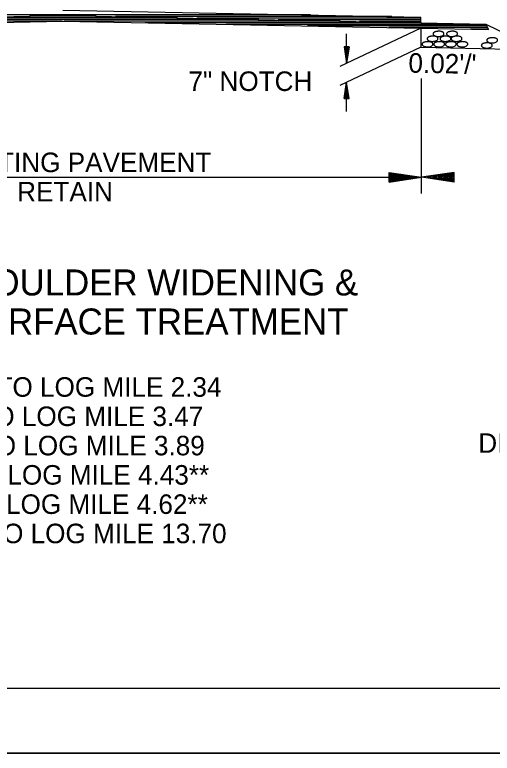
# Model space of a CAD drawing. Extents: x 2263886 to 2266026, y -3122850 to -3121850.
# Drawn here: x 2265314.22 to 2265328.89, y -3122443.82 to -3122421.13 of the extents above; entities that cross this region are included whole.
import ezdxf

# ---------------------------------------------------------------- set-up
doc = ezdxf.new("R2010")
doc.units = 0
for name, color, linetype in [('_CIVIL_CONSTRUCTION', 7, 'Continuous'), ('R_Border Notes', 7, 'Continuous'), ('R_Border Prem', 7, 'Continuous'), ('R_Draft', 7, 'Continuous')]:
    doc.layers.add(name, color=color, linetype=linetype)

msp = doc.modelspace()

# ---------------------------------------------------------------- linework, layer by layer
at = {"layer": '_CIVIL_CONSTRUCTION'}
msp.add_line((2265192.355, -3122443.817), (2265359.022, -3122443.817), dxfattribs=at)
for points in [[(2265192.352, -3122337.151), (2265359.022, -3122337.151), (2265359.022, -3122443.82), (2265192.352, -3122443.82)], [(2265315.516, -3122339.098), (2265315.516, -3122344.038), (2265333.382, -3122344.038), (2265333.382, -3122345.498), (2265344.981, -3122345.498), (2265344.981, -3122357.664), (2265356.646, -3122357.664), (2265356.646, -3122441.828), (2265198.556, -3122441.828), (2265198.556, -3122339.098)]]:
    msp.add_lwpolyline(points, close=True, dxfattribs=at)
at = {"layer": 'R_Border Notes'}
for p, q in [((2265315.697, -3122420.986), (2265326.695, -3122421.206)), ((2265304.702, -3122421.376), (2265315.7, -3122421.156)), ((2265323.311, -3122421.138), (2265308.083, -3122421.138)), ((2265321.72, -3122421.276), (2265309.68, -3122421.276)), ((2265319.221, -3122421.226), (2265312.179, -3122421.226)), ((2265316.722, -3122421.176), (2265314.679, -3122421.176)), ((2265315.7, -3122421.156), (2265326.698, -3122421.376)), ((2265325.81, -3122421.188), (2265317.317, -3122421.188)), ((2265326.695, -3122421.238), (2265319.817, -3122421.238)), ((2265326.696, -3122421.288), (2265322.316, -3122421.288)), ((2265326.698, -3122421.376), (2265326.695, -3122421.206)), ((2265304.706, -3122421.546), (2265315.704, -3122421.326)), ((2265315.68, -3122421.326), (2265307.18, -3122421.326)), ((2265315.697, -3122421.326), (2265326.695, -3122421.546)), ((2265324.22, -3122421.326), (2265315.727, -3122421.326)), ((2265326.719, -3122421.376), (2265318.225, -3122421.376)), ((2265328.703, -3122421.426), (2265320.723, -3122421.426)), ((2265328.728, -3122421.476), (2265323.221, -3122421.476)), ((2265326.697, -3122421.338), (2265324.816, -3122421.338)), ((2265328.753, -3122421.526), (2265325.719, -3122421.526)), ((2265326.698, -3122421.376), (2265328.698, -3122421.416)), ((2265328.698, -3122421.416), (2265328.783, -3122421.588)), ((2265328.698, -3122421.416), (2265337.54, -3122425.837)), ((2265326.695, -3122421.546), (2265328.783, -3122421.588)), ((2265326.695, -3122421.546), (2265326.695, -3122422.129)), ((2265328.778, -3122421.576), (2265328.217, -3122421.576)), ((2265326.695, -3122422.129), (2265330.267, -3122422.201))]:
    msp.add_line(p, q, dxfattribs=at)
at = {"layer": 'R_Border Prem'}
for p, q in [((2265326.695, -3122421.546), (2265324.207, -3122422.718)), ((2265324.42, -3122422.618), (2265324.42, -3122421.718)), ((2265326.695, -3122422.129), (2265324.207, -3122423.301)), ((2265324.345, -3122422.118), (2265324.42, -3122422.618)), ((2265324.495, -3122422.118), (2265324.345, -3122422.118)), ((2265324.357, -3122422.118), (2265324.42, -3122422.534)), ((2265324.37, -3122422.118), (2265324.42, -3122422.448)), ((2265324.382, -3122422.118), (2265324.42, -3122422.365)), ((2265324.395, -3122422.118), (2265324.42, -3122422.28)), ((2265324.408, -3122422.118), (2265324.42, -3122422.197)), ((2265324.495, -3122422.118), (2265324.42, -3122422.618)), ((2265324.444, -3122422.118), (2265324.42, -3122422.28)), ((2265324.469, -3122422.118), (2265324.42, -3122422.448)), ((2265324.482, -3122422.118), (2265324.42, -3122422.534)), ((2265324.457, -3122422.118), (2265324.42, -3122422.365)), ((2265324.431, -3122422.118), (2265324.42, -3122422.197)), ((2265326.722, -3122426.624), (2265326.722, -3122423.094)), ((2265324.345, -3122423.701), (2265324.42, -3122423.201)), ((2265324.357, -3122423.701), (2265324.42, -3122423.285)), ((2265324.495, -3122423.701), (2265324.42, -3122423.201)), ((2265324.42, -3122424.101), (2265324.42, -3122423.201)), ((2265324.482, -3122423.701), (2265324.42, -3122423.285)), ((2265324.37, -3122423.701), (2265324.42, -3122423.371)), ((2265324.382, -3122423.701), (2265324.42, -3122423.454)), ((2265324.395, -3122423.701), (2265324.42, -3122423.539)), ((2265324.469, -3122423.701), (2265324.42, -3122423.371)), ((2265324.457, -3122423.701), (2265324.42, -3122423.454)), ((2265324.444, -3122423.701), (2265324.42, -3122423.539)), ((2265324.345, -3122423.701), (2265324.495, -3122423.701)), ((2265324.408, -3122423.701), (2265324.42, -3122423.622)), ((2265324.431, -3122423.701), (2265324.42, -3122423.622)), ((2265325.722, -3122425.974), (2265326.722, -3122426.124)), ((2265325.722, -3122426.274), (2265325.722, -3122425.974)), ((2265325.722, -3122425.999), (2265326.555, -3122426.124)), ((2265325.722, -3122426.024), (2265326.383, -3122426.124)), ((2265325.722, -3122426.049), (2265326.217, -3122426.124)), ((2265327.722, -3122425.974), (2265326.722, -3122426.124)), ((2265327.722, -3122425.999), (2265326.889, -3122426.124)), ((2265327.722, -3122426.024), (2265327.061, -3122426.124)), ((2265327.722, -3122426.049), (2265327.228, -3122426.124)), ((2265327.722, -3122426.274), (2265327.722, -3122425.974)), ((2265304.722, -3122426.124), (2265326.722, -3122426.124)), ((2265325.722, -3122426.075), (2265326.047, -3122426.124)), ((2265325.722, -3122426.1), (2265325.88, -3122426.124)), ((2265325.722, -3122426.274), (2265326.722, -3122426.124)), ((2265325.722, -3122426.172), (2265326.047, -3122426.124)), ((2265325.722, -3122426.223), (2265326.383, -3122426.124)), ((2265325.722, -3122426.249), (2265326.555, -3122426.124)), ((2265325.722, -3122426.198), (2265326.217, -3122426.124)), ((2265325.722, -3122426.147), (2265325.88, -3122426.124)), ((2265327.722, -3122426.274), (2265326.722, -3122426.124)), ((2265327.722, -3122426.249), (2265326.889, -3122426.124)), ((2265327.722, -3122426.223), (2265327.061, -3122426.124)), ((2265327.722, -3122426.198), (2265327.228, -3122426.124)), ((2265327.722, -3122426.075), (2265327.397, -3122426.124)), ((2265327.722, -3122426.172), (2265327.397, -3122426.124)), ((2265327.722, -3122426.1), (2265327.564, -3122426.124)), ((2265327.722, -3122426.147), (2265327.564, -3122426.124))]:
    msp.add_line(p, q, dxfattribs=at)
for points in [[(2265327.087, -3122421.685), (2265327.08, -3122421.696), (2265327.077, -3122421.706), (2265327.074, -3122421.719), (2265327.076, -3122421.727), (2265327.082, -3122421.74), (2265327.09, -3122421.75), (2265327.104, -3122421.761), (2265327.113, -3122421.769), (2265327.121, -3122421.772), (2265327.138, -3122421.781), (2265327.168, -3122421.79), (2265327.213, -3122421.798), (2265327.259, -3122421.798), (2265327.308, -3122421.791), (2265327.357, -3122421.775), (2265327.385, -3122421.756), (2265327.403, -3122421.736), (2265327.407, -3122421.719), (2265327.407, -3122421.704), (2265327.402, -3122421.688), (2265327.396, -3122421.68), (2265327.387, -3122421.672), (2265327.375, -3122421.665), (2265327.361, -3122421.656), (2265327.35, -3122421.652), (2265327.328, -3122421.644), (2265327.297, -3122421.639), (2265327.254, -3122421.637), (2265327.223, -3122421.639), (2265327.191, -3122421.642), (2265327.174, -3122421.646), (2265327.151, -3122421.651), (2265327.125, -3122421.66), (2265327.11, -3122421.668), (2265327.092, -3122421.681), (2265327.084, -3122421.688)], [(2265327.503, -3122421.685), (2265327.496, -3122421.696), (2265327.493, -3122421.706), (2265327.49, -3122421.719), (2265327.492, -3122421.727), (2265327.498, -3122421.74), (2265327.506, -3122421.75), (2265327.52, -3122421.761), (2265327.529, -3122421.769), (2265327.537, -3122421.772), (2265327.554, -3122421.781), (2265327.584, -3122421.79), (2265327.629, -3122421.798), (2265327.675, -3122421.798), (2265327.724, -3122421.791), (2265327.773, -3122421.775), (2265327.801, -3122421.756), (2265327.819, -3122421.736), (2265327.823, -3122421.719), (2265327.823, -3122421.704), (2265327.818, -3122421.688), (2265327.812, -3122421.68), (2265327.803, -3122421.672), (2265327.791, -3122421.665), (2265327.777, -3122421.656), (2265327.766, -3122421.652), (2265327.744, -3122421.644), (2265327.713, -3122421.639), (2265327.67, -3122421.637), (2265327.639, -3122421.639), (2265327.607, -3122421.642), (2265327.59, -3122421.646), (2265327.567, -3122421.651), (2265327.541, -3122421.66), (2265327.526, -3122421.668), (2265327.508, -3122421.681), (2265327.5, -3122421.688)], [(2265326.751, -3122422.005), (2265326.744, -3122422.016), (2265326.741, -3122422.026), (2265326.738, -3122422.039), (2265326.74, -3122422.047), (2265326.746, -3122422.06), (2265326.754, -3122422.07), (2265326.768, -3122422.081), (2265326.777, -3122422.089), (2265326.785, -3122422.092), (2265326.802, -3122422.101), (2265326.832, -3122422.11), (2265326.877, -3122422.118), (2265326.923, -3122422.118), (2265326.972, -3122422.111), (2265327.021, -3122422.095), (2265327.049, -3122422.076), (2265327.067, -3122422.056), (2265327.071, -3122422.039), (2265327.071, -3122422.024), (2265327.066, -3122422.008), (2265327.06, -3122422), (2265327.051, -3122421.992), (2265327.039, -3122421.985), (2265327.025, -3122421.976), (2265327.014, -3122421.972), (2265326.992, -3122421.964), (2265326.961, -3122421.959), (2265326.918, -3122421.957), (2265326.887, -3122421.959), (2265326.855, -3122421.962), (2265326.838, -3122421.966), (2265326.815, -3122421.971), (2265326.789, -3122421.98), (2265326.774, -3122421.988), (2265326.756, -3122422.001), (2265326.748, -3122422.008)], [(2265326.906, -3122421.836), (2265326.899, -3122421.847), (2265326.896, -3122421.857), (2265326.893, -3122421.87), (2265326.895, -3122421.878), (2265326.901, -3122421.891), (2265326.909, -3122421.901), (2265326.923, -3122421.912), (2265326.932, -3122421.92), (2265326.94, -3122421.923), (2265326.957, -3122421.932), (2265326.987, -3122421.941), (2265327.032, -3122421.949), (2265327.078, -3122421.949), (2265327.127, -3122421.942), (2265327.176, -3122421.926), (2265327.204, -3122421.907), (2265327.222, -3122421.887), (2265327.226, -3122421.87), (2265327.226, -3122421.855), (2265327.221, -3122421.839), (2265327.215, -3122421.831), (2265327.206, -3122421.823), (2265327.194, -3122421.816), (2265327.18, -3122421.807), (2265327.169, -3122421.803), (2265327.147, -3122421.795), (2265327.116, -3122421.79), (2265327.073, -3122421.788), (2265327.042, -3122421.79), (2265327.01, -3122421.793), (2265326.993, -3122421.797), (2265326.97, -3122421.802), (2265326.944, -3122421.811), (2265326.929, -3122421.819), (2265326.911, -3122421.832), (2265326.903, -3122421.839)], [(2265327.109, -3122422.005), (2265327.102, -3122422.016), (2265327.099, -3122422.026), (2265327.096, -3122422.039), (2265327.098, -3122422.047), (2265327.104, -3122422.06), (2265327.112, -3122422.07), (2265327.126, -3122422.081), (2265327.135, -3122422.089), (2265327.143, -3122422.092), (2265327.16, -3122422.101), (2265327.19, -3122422.11), (2265327.235, -3122422.118), (2265327.281, -3122422.118), (2265327.33, -3122422.111), (2265327.379, -3122422.095), (2265327.407, -3122422.076), (2265327.425, -3122422.056), (2265327.429, -3122422.039), (2265327.429, -3122422.024), (2265327.424, -3122422.008), (2265327.418, -3122422), (2265327.409, -3122421.992), (2265327.397, -3122421.985), (2265327.383, -3122421.976), (2265327.372, -3122421.972), (2265327.35, -3122421.964), (2265327.319, -3122421.959), (2265327.276, -3122421.957), (2265327.245, -3122421.959), (2265327.213, -3122421.962), (2265327.196, -3122421.966), (2265327.173, -3122421.971), (2265327.147, -3122421.98), (2265327.132, -3122421.988), (2265327.114, -3122422.001), (2265327.106, -3122422.008)], [(2265327.302, -3122421.836), (2265327.295, -3122421.847), (2265327.292, -3122421.857), (2265327.289, -3122421.87), (2265327.291, -3122421.878), (2265327.297, -3122421.891), (2265327.305, -3122421.901), (2265327.319, -3122421.912), (2265327.328, -3122421.92), (2265327.336, -3122421.923), (2265327.353, -3122421.932), (2265327.383, -3122421.941), (2265327.428, -3122421.949), (2265327.474, -3122421.949), (2265327.523, -3122421.942), (2265327.572, -3122421.926), (2265327.6, -3122421.907), (2265327.618, -3122421.887), (2265327.622, -3122421.87), (2265327.622, -3122421.855), (2265327.617, -3122421.839), (2265327.611, -3122421.831), (2265327.602, -3122421.823), (2265327.59, -3122421.816), (2265327.576, -3122421.807), (2265327.565, -3122421.803), (2265327.543, -3122421.795), (2265327.512, -3122421.79), (2265327.469, -3122421.788), (2265327.438, -3122421.79), (2265327.406, -3122421.793), (2265327.389, -3122421.797), (2265327.366, -3122421.802), (2265327.34, -3122421.811), (2265327.325, -3122421.819), (2265327.307, -3122421.832), (2265327.299, -3122421.839)], [(2265327.467, -3122422.005), (2265327.46, -3122422.016), (2265327.457, -3122422.026), (2265327.454, -3122422.039), (2265327.456, -3122422.047), (2265327.462, -3122422.06), (2265327.47, -3122422.07), (2265327.484, -3122422.081), (2265327.493, -3122422.089), (2265327.501, -3122422.092), (2265327.518, -3122422.101), (2265327.548, -3122422.11), (2265327.593, -3122422.118), (2265327.639, -3122422.118), (2265327.688, -3122422.111), (2265327.737, -3122422.095), (2265327.765, -3122422.076), (2265327.783, -3122422.056), (2265327.787, -3122422.039), (2265327.787, -3122422.024), (2265327.782, -3122422.008), (2265327.776, -3122422), (2265327.767, -3122421.992), (2265327.755, -3122421.985), (2265327.741, -3122421.976), (2265327.73, -3122421.972), (2265327.708, -3122421.964), (2265327.677, -3122421.959), (2265327.634, -3122421.957), (2265327.603, -3122421.959), (2265327.571, -3122421.962), (2265327.554, -3122421.966), (2265327.531, -3122421.971), (2265327.505, -3122421.98), (2265327.49, -3122421.988), (2265327.472, -3122422.001), (2265327.464, -3122422.008)], [(2265327.643, -3122421.836), (2265327.636, -3122421.847), (2265327.633, -3122421.857), (2265327.63, -3122421.87), (2265327.632, -3122421.878), (2265327.638, -3122421.891), (2265327.646, -3122421.901), (2265327.66, -3122421.912), (2265327.669, -3122421.92), (2265327.677, -3122421.923), (2265327.694, -3122421.932), (2265327.724, -3122421.941), (2265327.769, -3122421.949), (2265327.815, -3122421.949), (2265327.864, -3122421.942), (2265327.913, -3122421.926), (2265327.941, -3122421.907), (2265327.959, -3122421.887), (2265327.963, -3122421.87), (2265327.963, -3122421.855), (2265327.958, -3122421.839), (2265327.952, -3122421.831), (2265327.943, -3122421.823), (2265327.931, -3122421.816), (2265327.917, -3122421.807), (2265327.906, -3122421.803), (2265327.884, -3122421.795), (2265327.853, -3122421.79), (2265327.81, -3122421.788), (2265327.779, -3122421.79), (2265327.747, -3122421.793), (2265327.73, -3122421.797), (2265327.707, -3122421.802), (2265327.681, -3122421.811), (2265327.666, -3122421.819), (2265327.648, -3122421.832), (2265327.64, -3122421.839)], [(2265327.82, -3122422.005), (2265327.813, -3122422.016), (2265327.81, -3122422.026), (2265327.807, -3122422.039), (2265327.809, -3122422.047), (2265327.815, -3122422.06), (2265327.823, -3122422.07), (2265327.837, -3122422.081), (2265327.846, -3122422.089), (2265327.854, -3122422.092), (2265327.871, -3122422.101), (2265327.901, -3122422.11), (2265327.946, -3122422.118), (2265327.992, -3122422.118), (2265328.041, -3122422.111), (2265328.09, -3122422.095), (2265328.118, -3122422.076), (2265328.136, -3122422.056), (2265328.14, -3122422.039), (2265328.14, -3122422.024), (2265328.135, -3122422.008), (2265328.129, -3122422), (2265328.12, -3122421.992), (2265328.108, -3122421.985), (2265328.094, -3122421.976), (2265328.083, -3122421.972), (2265328.061, -3122421.964), (2265328.03, -3122421.959), (2265327.987, -3122421.957), (2265327.956, -3122421.959), (2265327.924, -3122421.962), (2265327.907, -3122421.966), (2265327.884, -3122421.971), (2265327.858, -3122421.98), (2265327.843, -3122421.988), (2265327.825, -3122422.001), (2265327.817, -3122422.008)], [(2265328.736, -3122421.884), (2265328.729, -3122421.895), (2265328.726, -3122421.905), (2265328.723, -3122421.918), (2265328.725, -3122421.926), (2265328.731, -3122421.939), (2265328.739, -3122421.949), (2265328.753, -3122421.96), (2265328.762, -3122421.968), (2265328.77, -3122421.971), (2265328.787, -3122421.98), (2265328.817, -3122421.989), (2265328.862, -3122421.997), (2265328.908, -3122421.997), (2265328.957, -3122421.99), (2265329.006, -3122421.974), (2265329.034, -3122421.955), (2265329.052, -3122421.935), (2265329.056, -3122421.918), (2265329.056, -3122421.903), (2265329.051, -3122421.887), (2265329.045, -3122421.879), (2265329.036, -3122421.871), (2265329.024, -3122421.864), (2265329.01, -3122421.855), (2265328.999, -3122421.851), (2265328.977, -3122421.843), (2265328.946, -3122421.838), (2265328.903, -3122421.836), (2265328.872, -3122421.838), (2265328.84, -3122421.841), (2265328.823, -3122421.845), (2265328.8, -3122421.85), (2265328.774, -3122421.859), (2265328.759, -3122421.867), (2265328.741, -3122421.88), (2265328.733, -3122421.887)], [(2265328.571, -3122422.042), (2265328.564, -3122422.053), (2265328.561, -3122422.063), (2265328.558, -3122422.076), (2265328.56, -3122422.084), (2265328.566, -3122422.097), (2265328.574, -3122422.107), (2265328.588, -3122422.118), (2265328.597, -3122422.126), (2265328.605, -3122422.129), (2265328.622, -3122422.138), (2265328.652, -3122422.147), (2265328.697, -3122422.155), (2265328.743, -3122422.155), (2265328.792, -3122422.148), (2265328.841, -3122422.132), (2265328.869, -3122422.113), (2265328.887, -3122422.093), (2265328.891, -3122422.076), (2265328.891, -3122422.061), (2265328.886, -3122422.045), (2265328.88, -3122422.037), (2265328.871, -3122422.029), (2265328.859, -3122422.022), (2265328.845, -3122422.013), (2265328.834, -3122422.009), (2265328.812, -3122422.001), (2265328.781, -3122421.996), (2265328.738, -3122421.994), (2265328.707, -3122421.996), (2265328.675, -3122421.999), (2265328.658, -3122422.003), (2265328.635, -3122422.008), (2265328.609, -3122422.017), (2265328.594, -3122422.025), (2265328.576, -3122422.038), (2265328.568, -3122422.045)]]:
    msp.add_spline(points, degree=3, dxfattribs=at)
at = {"layer": 'R_Draft'}
msp.add_line((2265356.646, -3122441.828), (2265198.556, -3122441.828), dxfattribs=at)

# ---------------------------------------------------------------- texts
at = {"layer": 'R_Border Prem'}
for s, rotation, p in [("0.02'/'", 358.8542, (2265326.313, -3122422.908)), ('22\'-0" EXISTING PAVEMENT', 360, (2265309.616, -3122425.966)), ('RETAIN', 360, (2265314.298, -3122426.866))]:
    msp.add_text(s, height=0.6, rotation=rotation, dxfattribs=at).set_placement(p)
for s, height, p in [('7" NOTCH', 0.6, (2265319.56, -3122423.472)), ('HWY. 5 SEC. 18 SHOULDER WIDENING & ', 0.8, (2265303.79, -3122429.755)), ('HIGH FRICTION SURFACE TREATMENT', 0.8, (2265304.209, -3122430.955)), ('LOG MILE 1.91 TO LOG MILE 2.34', 0.6, (2265307.865, -3122432.867)), ('LOG MILE 3.20 TO LOG MILE 3.47', 0.6, (2265307.307, -3122433.767)), ('DIRECTED BY THE ENGINEER.', 0.6, (2265328.465, -3122434.59)), ('LOG MILE 3.48 TO LOG MILE 3.89', 0.6, (2265307.352, -3122434.667)), ('LOG MILE 4.38 TO LOG MILE 4.43**', 0.6, (2265306.863, -3122435.567)), ('LOG MILE 4.56 TO LOG MILE 4.62**', 0.6, (2265306.821, -3122436.467)), ('LOG MILE 13.43 TO LOG MILE 13.70', 0.6, (2265307.13, -3122437.367))]:
    msp.add_text(s, height=height, dxfattribs=at).set_placement(p)

doc.saveas('drawing.dxf')
